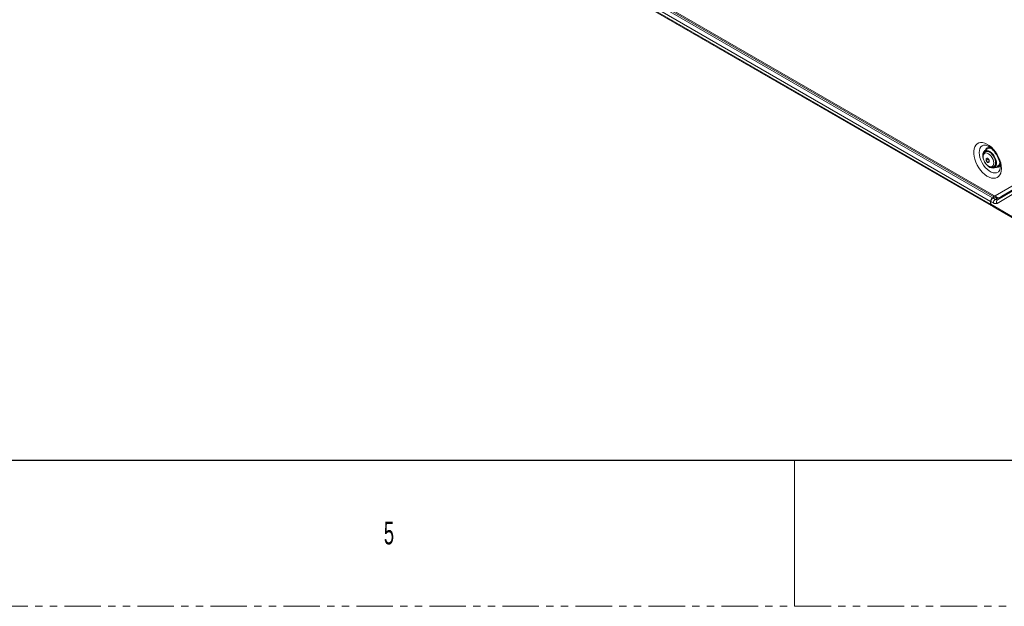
# Model space of a CAD drawing. Header units: millimetres. Extents: x 0 to 1118, y 0 to 864.
# Tile 260 of 512: x 424 to 595, y 0 to 102. Entities that reach past the tile are written whole.
import ezdxf

# ---------------------------------------------------------------- set-up
doc = ezdxf.new("R2010")
doc.units = ezdxf.units.MM
doc.linetypes.add('PHANTOM', pattern=[12.7, 6.35, -1.27, 1.27, -1.27, 1.27, -1.27])
doc.styles.add('SLDTEXTSTYLE1', font='TXT', dxfattribs={"width": 0.6})

msp = doc.modelspace()

# ---------------------------------------------------------------- linework, layer by layer
at = {"color": 9, "linetype": 'Continuous', "lineweight": 0}
for p, q in [((593.481, 71.4062), (460.8206, 147.9894)), ((592.9029, 70.4029), (460.9038, 146.6044)), ((460.9038, 146.11), (592.9029, 69.9085)), ((593.0065, 69.6796), (461.0073, 145.8811)), ((461.2573, 147.2167), (593.2565, 71.0152)), ((597.0243, 73.2832), (593.731, 71.3814)), ((597.5433, 72.0867), (594.0242, 70.0545)), ((597.6581, 72.8985), (594.5156, 71.0838)), ((593.3992, 70.1164), (592.9452, 70.3784)), ((593.3049, 70.9873), (593.7528, 70.7287)), ((593.7528, 70.7287), (594.2007, 70.9873)), ((592.9377, 69.8884), (597.4369, 67.2912))]:
    msp.add_line(p, q, dxfattribs=at)
at = {"color": 7, "linetype": 'Continuous', "lineweight": 15}
for p, q in [((460.9553, 147.6918), (593.6157, 71.1086)), ((461.3305, 145.6945), (593.3297, 69.493)), ((592.3403, 79.5154), (591.843, 79.1563)), ((592.1265, 79.1068), (591.9767, 79.0204)), ((592.1256, 77.508), (592.4963, 77.722)), ((592.3996, 77.1671), (592.6694, 77.3229)), ((592.4963, 77.7698), (592.4963, 77.722)), ((592.4963, 77.722), (592.6714, 77.5042)), ((593.4766, 76.4222), (593.6263, 76.5087)), ((593.5275, 76.2385), (594.0872, 76.4895)), ((593.6791, 76.4989), (593.5983, 76.4925)), ((594.3108, 75.5667), (594.3333, 75.5873)), ((594.1278, 70.6916), (597.6468, 72.7238)), ((597.6581, 72.8985), (594.8692, 71.2879)), ((592.9029, 69.9085), (592.9029, 70.4029)), ((592.9452, 70.3784), (592.9377, 69.8884)), ((593.5169, 71.1656), (593.2565, 71.0152)), ((593.5654, 71.1376), (593.3049, 70.9873)), ((594.5156, 71.0838), (594.8692, 71.2879)), ((593.0065, 69.6796), (593.3297, 69.493)), ((597.5408, 67.062), (593.0369, 69.662)), ((593.3545, 69.4786), (593.0369, 69.662)), ((593.3545, 69.4786), (593.3651, 69.4726)), ((593.3651, 69.4726), (593.3756, 69.4665)), ((593.3756, 69.4665), (597.8838, 66.864))]:
    msp.add_line(p, q, dxfattribs=at)
at = {"color": 7, "linetype": 'Continuous', "lineweight": 30}
msp.add_line((12.7, 25.4), (1104.9, 25.4), dxfattribs=at)
at = {"color": 7, "linetype": 'Continuous', "lineweight": 0}
msp.add_line((558.8, 25.4), (558.8, 0), dxfattribs=at)
at = {"color": 7, "linetype": 'PHANTOM', "lineweight": 0}
msp.add_line((0, 0), (1117.6, 0), dxfattribs=at)
at = {"color": 9, "linetype": 'Continuous', "lineweight": 0, "flags": 128}
for points in [[(594.7971, 76.1275), (594.7658, 76.593), (594.6728, 77.0826), (594.5204, 77.5835), (594.3126, 78.0829), (594.0548, 78.5678), (593.7537, 79.0255), (593.417, 79.4443), (593.0535, 79.8134), (592.6726, 80.1231), (592.2842, 80.3654), (591.8982, 80.5341), (591.5248, 80.6247), (591.1736, 80.635), (590.8537, 80.5647), (590.5733, 80.4156), (590.3397, 80.1915), (590.1591, 79.8983), (590.036, 79.5436), (589.9736, 79.1365), (589.9736, 78.6875), (590.036, 78.2084), (590.1591, 77.7115), (590.3397, 77.2097), (590.5733, 76.716), (590.8537, 76.2432), (591.1736, 75.8035), (591.5248, 75.4083), (591.8982, 75.0678), (592.2842, 74.7909), (592.6726, 74.5847), (593.0535, 74.4546), (593.417, 74.404), (593.7537, 74.4341), (594.0548, 74.5442), (594.3126, 74.7314), (594.5204, 74.9908), (594.6728, 75.3159), (594.7658, 75.6981), (594.7971, 76.1275)], [(591.6568, 80.1719), (591.4245, 80.0572), (591.214, 79.8568), (591.0584, 79.5856), (590.9628, 79.2529), (590.9305, 78.8698), (590.9628, 78.4496), (591.0584, 78.0064), (591.214, 77.5555), (591.4245, 77.1121), (591.6827, 76.6913), (591.9797, 76.3075), (592.3054, 75.9738), (592.6487, 75.7015), (592.998, 75.4998), (593.3414, 75.3757), (593.6671, 75.3334), (593.9641, 75.3743), (594.2222, 75.497), (594.3108, 75.5667)], [(591.6117, 78.1536), (591.6435, 77.8568), (591.7366, 77.5435), (591.8847, 77.2351), (592.0777, 76.9527), (592.3025, 76.7154), (592.5437, 76.5395), (592.7849, 76.4369), (593.0096, 76.4147), (593.2026, 76.4743), (593.3507, 76.6117), (593.4438, 76.8175), (593.4756, 77.0777), (593.4438, 77.3745), (593.3507, 77.6878), (593.2026, 77.9962), (593.0096, 78.2786), (592.7849, 78.5159), (592.5437, 78.6918), (592.3025, 78.7944), (592.0777, 78.8166), (591.8847, 78.757), (591.7366, 78.6196), (591.6435, 78.4138), (591.6117, 78.1536)], [(591.9728, 79.0181), (592.1583, 79.0835), (592.3989, 79.0754), (592.6601, 78.9821), (592.9254, 78.8097), (593.1783, 78.5688), (593.4028, 78.2747), (593.5848, 77.9459), (593.7129, 77.6029), (593.779, 77.2673), (593.779, 76.9603), (593.7129, 76.7011), (593.5848, 76.506), (593.471, 76.419)]]:
    msp.add_lwpolyline(points, dxfattribs=at)
at = {"color": 7, "linetype": 'Continuous', "lineweight": 15, "flags": 128}
for points in [[(591.5417, 78.4149), (591.5739, 78.7141), (591.6687, 78.9601), (591.8209, 79.1395), (592.0224, 79.2427), (592.2624, 79.2641), (592.5278, 79.2027), (592.8044, 79.0616), (593.0772, 78.8486), (593.3316, 78.575), (593.5538, 78.2556), (593.7319, 77.9077), (593.8563, 77.5501), (593.9202, 77.2019), (593.9202, 76.8819), (593.8563, 76.6075), (593.7319, 76.3934), (593.5538, 76.2511), (593.3316, 76.1884), (593.0772, 76.2085), (592.8044, 76.3105), (592.5278, 76.4887), (592.4374, 76.5635)], [(593.0383, 76.3135), (593.1299, 76.2956), (593.3676, 76.3025), (593.5686, 76.392), (593.7211, 76.5592), (593.8163, 76.7941), (593.8487, 77.0832), (593.8163, 77.4096), (593.7211, 77.7545), (593.5686, 78.0977), (593.3676, 78.4193), (593.1299, 78.7006), (592.8692, 78.9253), (592.6007, 79.0803), (592.3401, 79.1566), (592.1023, 79.1497), (591.9014, 79.0601), (591.7489, 78.893), (591.6537, 78.6581), (591.6413, 78.6003)], [(592.0985, 79.0906), (592.1024, 79.0971), (592.1444, 79.1574)], [(592.2716, 79.163), (592.2003, 79.1418), (592.1265, 79.1068)], [(591.6109, 77.9127), (591.5739, 78.0786), (591.5417, 78.4149)], [(593.6263, 76.5087), (593.6496, 76.5229), (593.7476, 76.6062)]]:
    msp.add_lwpolyline(points, dxfattribs=at)
at = {"color": 9, "linetype": 'Continuous', "lineweight": 0}
for centre, radius, start, end in [((592.6767, 79.05), 0.7497, 76.981655, 165.846427), ((593.8608, 76.9967), 0.7359, 253.155242, 342.249076), ((594.1668, 70.0814), 0.7684, 122.605373, 177.394627), ((593.7928, 71.368), 0.3141, 173.017508, 235.695956), ((593.6275, 71.6106), 0.2515, 234.383645, 294.310504), ((594.2752, 71.6331), 0.5995, 204.816917, 293.642959), ((593.9724, 71.0354), 0.3772, 234.381966, 294.313406), ((594.4011, 70.3202), 0.4611, 126.350773, 215.184275), ((593.7653, 70.6275), 0.6287, 234.382462, 294.313888)]:
    msp.add_arc(centre, radius, start, end, dxfattribs=at)
at = {"color": 7, "linetype": 'Continuous', "lineweight": 15}
for centre, radius, start, end in [((592.7495, 78.8332), 0.7955, 60.487534, 120.956399), ((595.7764, 77.6907), 3.6553, 177.135378, 182.864622), ((591.8836, 82.1253), 4.2588, 273.25838, 276.960057), ((595.8363, 80.2103), 4.5904, 216.064402, 221.525228), ((596.1099, 80.5998), 4.5898, 216.063694, 221.52511), ((592.1574, 81.4207), 4.2604, 273.259511, 276.959752), ((596.3244, 77.3743), 3.6553, 177.135378, 182.864622), ((593.7073, 77.1786), 0.7869, 298.866034, 357.919638), ((593.6705, 70.3679), 0.7684, 122.605373, 177.394627), ((593.1532, 69.8839), 0.2515, 174.377724, 234.304753)]:
    msp.add_arc(centre, radius, start, end, dxfattribs=at)
for centre, major_axis, ratio, start_param, end_param in [((593.2988, 70.5826), (0.2564, 0.4293), 0.56722, 0.79374557, 2.3645419), ((594.5929, 71.8261), (-0.365, 0.6553), 0.58736705, 2.51665127, 3.150712), ((593.2913, 70.0925), (0.2564, 0.4293), 0.56722, 2.3645419, 3.14994006)]:
    msp.add_ellipse(centre, major_axis=major_axis, ratio=ratio, start_param=start_param, end_param=end_param, dxfattribs=at)
for points, knots in [([(591.9768, 79.0102), (591.9302, 78.9825), (591.8175, 78.9157), (591.6952, 78.7387), (591.6025, 78.5047), (591.5914, 78.3196), (591.5855, 78.2213)], [0, 0, 0, 0, 0.18191157, 0.44021051, 0.70301273, 1, 1, 1, 1]), ([(591.6562, 80.1705), (591.6583, 80.1716), (591.6937, 80.1898), (591.7923, 80.2002), (591.9789, 80.1916), (592.2164, 80.1281), (592.4916, 80.0021), (592.7838, 79.8157), (593.0829, 79.5709), (593.3783, 79.2723), (593.6593, 78.9271), (593.9158, 78.5452), (594.1389, 78.1385), (594.3212, 77.7204), (594.4574, 77.3048), (594.5442, 76.9072), (594.5749, 76.6196), (594.577, 76.4706), (594.5775, 76.4335)], [0, 0, 0, 0, 0.00450221, 0.07612291, 0.14228464, 0.21287858, 0.28113471, 0.34920525, 0.41776585, 0.48706711, 0.55702717, 0.62744676, 0.69808452, 0.76866688, 0.83887753, 0.90847122, 0.97723994, 1, 1, 1, 1]), ([(591.5855, 78.2213), (591.5874, 78.1664), (591.5927, 78.0101), (591.6487, 77.739), (591.7689, 77.4219), (591.9042, 77.1642), (592.0094, 77.0318), (592.0443, 76.9878)], [0, 0, 0, 0, 0.13484202, 0.38319724, 0.63064868, 0.87743497, 1, 1, 1, 1]), ([(592.0443, 76.9878), (592.0781, 76.9412), (592.1796, 76.8016), (592.3844, 76.6139), (592.6453, 76.4389), (592.9103, 76.3393), (593.1595, 76.3204), (593.3487, 76.3494), (593.4372, 76.4086), (593.4636, 76.4263)], [0, 0, 0, 0, 0.08889615, 0.26639476, 0.44648029, 0.62984171, 0.786871, 0.93639789, 1, 1, 1, 1]), ([(594.5775, 76.4335), (594.5763, 76.378), (594.5729, 76.217), (594.5366, 75.9882), (594.4659, 75.7778), (594.3857, 75.6397), (594.3342, 75.5926), (594.3112, 75.5715)], [0, 0, 0, 0, 0.120940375, 0.350574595, 0.579824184, 0.812442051, 1, 1, 1, 1]), ([(593.6157, 71.1086), (593.6776, 71.0771), (593.8134, 71.0082), (594.0432, 70.965), (594.2922, 70.9797), (594.4408, 71.049), (594.5157, 71.0839)], [0, 0, 0, 0, 0.22070187, 0.48395335, 0.73986977, 1, 1, 1, 1])]:
    msp.add_open_spline(points, degree=3, knots=knots, dxfattribs=at)

# ---------------------------------------------------------------- texts
at = {"color": 7, "linetype": 'Continuous', "lineweight": 0, "insert": (487.3625, 14.7292), "char_height": 3.9688, "attachment_point": 1, "style": 'SLDTEXTSTYLE1'}
msp.add_mtext('5', dxfattribs=at)

doc.saveas('drawing.dxf')
